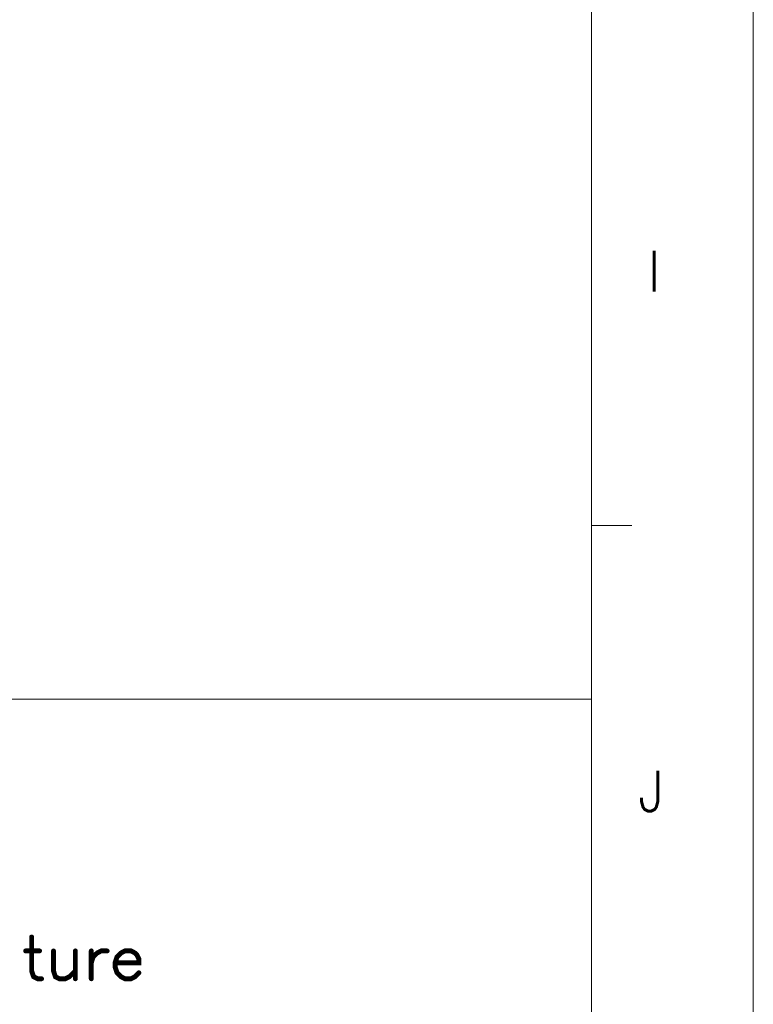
# Model space of a CAD drawing. Header units: millimetres. Extents: x 4497 to 11741, y 5958 to 12619.
# Tile 389 of 424: x 9080 to 9247, y 9067 to 9291. Entities that reach past the tile are written whole.
import ezdxf
from ezdxf.enums import TextEntityAlignment as Align

# ---------------------------------------------------------------- set-up
doc = ezdxf.new("R2010")
doc.units = ezdxf.units.MM
doc.header["$LTSCALE"] = 0.8
doc.layers.get('0').update_dxf_attribs({"linetype": 'CONTINUOUS', "lineweight": 0})
doc.styles.get("Standard").update_dxf_attribs({"font": 'romans.shx', "width": 0.8, "oblique": 5, "bigfont": 'whgtxt.shx'})

# ---------------------------------------------------------------- blocks, each defined once
blk = doc.blocks.new('SMOOTH_0$064516')
at = {"const_width": 0.0323}
blk.add_lwpolyline([(-0.016, 0, 1), (0.016, 0, 1)], format="xyb", close=True, dxfattribs=at)
blk = doc.blocks.new('logo')
at = {"color": 7, "const_width": 0.859}
for points in [[(-3389.85, 5311.97), (-3389.85, 5306.03), (-3389.5, 5304.99), (-3388.8, 5304.64), (-3388.11, 5304.64)], [(-3390.9, 5309.53), (-3388.46, 5309.53)], [(-3386.01, 5309.53), (-3386.01, 5306.03), (-3385.67, 5304.99), (-3384.96, 5304.64), (-3383.92, 5304.64), (-3383.22, 5304.99), (-3382.17, 5306.03)], [(-3382.17, 5309.53), (-3382.17, 5304.64)], [(-3379.38, 5307.43), (-3379.04, 5308.48), (-3378.34, 5309.17), (-3377.64, 5309.53), (-3376.59, 5309.53)], [(-3379.38, 5309.53), (-3379.38, 5304.64)], [(-3375.2, 5307.43), (-3371.01, 5307.43), (-3371.01, 5308.13), (-3371.36, 5308.82), (-3371.71, 5309.17), (-3372.41, 5309.53), (-3373.46, 5309.53), (-3374.15, 5309.17), (-3374.85, 5308.48), (-3375.2, 5307.43), (-3375.2, 5306.74), (-3374.85, 5305.69), (-3374.15, 5304.99), (-3373.46, 5304.64), (-3372.41, 5304.64), (-3371.71, 5304.99), (-3371.01, 5305.69)]]:
    blk.add_lwpolyline(points, dxfattribs=at)
at = {"color": 7, "xscale": 13.31, "yscale": 13.31, "zscale": 13.31}
for p in [(-3389.85, 5311.97), (-3390.9, 5309.53), (-3388.46, 5309.53), (-3386.01, 5309.53), (-3382.17, 5309.53), (-3379.38, 5309.53), (-3379.04, 5308.48), (-3378.34, 5309.17), (-3377.64, 5309.53), (-3376.59, 5309.53), (-3374.85, 5308.48), (-3374.15, 5309.17), (-3373.46, 5309.53), (-3372.41, 5309.53), (-3371.71, 5309.17), (-3371.36, 5308.82), (-3371.01, 5308.13), (-3379.38, 5307.43), (-3375.2, 5307.43), (-3375.2, 5307.43), (-3375.2, 5306.74), (-3371.01, 5307.43), (-3389.85, 5306.03), (-3389.5, 5304.99), (-3386.01, 5306.03), (-3385.67, 5304.99), (-3383.22, 5304.99), (-3382.17, 5306.03), (-3374.85, 5305.69), (-3374.15, 5304.99), (-3371.71, 5304.99), (-3371.01, 5305.69), (-3388.8, 5304.64), (-3388.11, 5304.64), (-3384.96, 5304.64), (-3383.92, 5304.64), (-3382.17, 5304.64), (-3379.38, 5304.64), (-3373.46, 5304.64), (-3372.41, 5304.64)]:
    blk.add_blockref('SMOOTH_0$064516', p, dxfattribs=at)

msp = doc.modelspace()

# ---------------------------------------------------------------- linework, layer by layer
for p, q in [((9247.09, 10318.607), (9247.09, 8770.898)), ((9210.283, 8807.705), (9210.283, 10281.801)), ((9210.283, 9176.229), (9219.485, 9176.229)), ((8815.535, 9136.662), (9210.283, 9136.662)), ((9210.283, 8807.705), (9210.283, 9136.662))]:
    msp.add_line(p, q)

# ---------------------------------------------------------------- block references
at = {"xscale": 1.296000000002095, "yscale": 1.295999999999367, "zscale": 1.295999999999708}
msp.add_blockref('logo', (13476.11, 2198.249), dxfattribs=at)

# ---------------------------------------------------------------- texts
at = {"width": 0.933333}
for s, p in [('I', (9224.556, 9234.121)), ('J', (9223.883, 9115.785))]:
    msp.add_text(s, height=9.202, dxfattribs=at).set_placement(p, align=Align.MIDDLE_CENTER)

doc.saveas('drawing.dxf')
